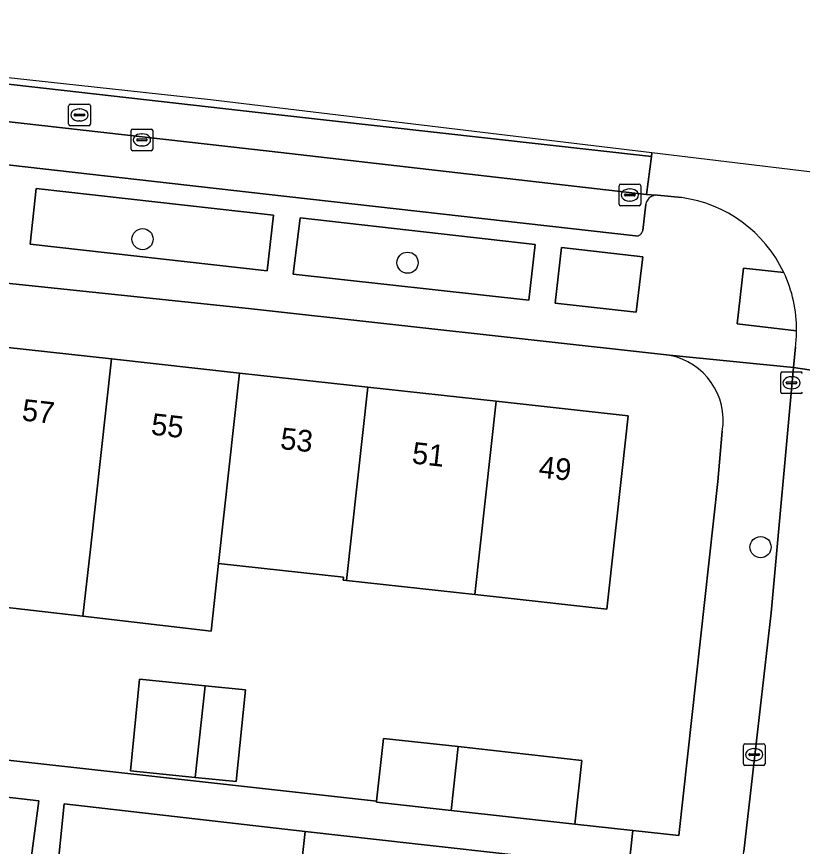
# Model space of a CAD drawing. Extents: x 161928 to 163071, y 386474 to 387428.
# Drawn here: x 162612.14 to 162648.43, y 387327.55 to 387365.89 of the extents above; entities that cross this region are included whole.
import ezdxf

# ---------------------------------------------------------------- set-up
doc = ezdxf.new("R2010")
doc.units = 0
for name, color, linetype in [('IMGEO_Boom', 7, 'Continuous'), ('IMGEO_Erf', 7, 'Continuous'), ('IMGEO_Groenvoorziening', 7, 'Continuous'), ('IMGEO_Kolk', 7, 'Continuous'), ('IMGEO_Pand', 7, 'Continuous'), ('IMGEO_Pand_nummerreeks', 7, 'Continuous'), ('IMGEO_Parkeervlak_open', 7, 'Continuous'), ('IMGEO_Rijbaan_lokaal_gesloten', 7, 'Continuous'), ('IMGEO_Rijbaan_lokaal_open', 7, 'Continuous'), ('IMGEO_Rioolput', 7, 'Continuous'), ('IMGEO_Voetpad_open', 7, 'Continuous')]:
    doc.layers.add(name, color=color, linetype=linetype)

msp = doc.modelspace()

# ---------------------------------------------------------------- linework, layer by layer
at = {"layer": 'IMGEO_Boom'}
for centre in [(162617.96, 387355.606), (162630.196, 387354.518), (162646.497, 387341.377)]:
    msp.add_circle(centre, 0.489, dxfattribs=at)
at = {"layer": 'IMGEO_Erf'}
for points in [[(162642.295, 387350.239), (162622.852, 387352.401), (162592.401, 387355.586)], [(162610.594, 387350.727), (162616.518, 387350.074), (162622.441, 387349.421), (162628.364, 387348.769), (162634.287, 387348.116), (162640.383, 387347.444), (162640.12, 387345.058), (162639.399, 387338.517), (162634.43, 387339.064), (162633.303, 387339.188), (162627.38, 387339.841), (162627.228, 387339.858), (162627.243, 387339.992), (162621.472, 387340.628), (162621.127, 387337.5), (162615.208, 387338.183), (162609.287, 387338.866)], [(162644.529, 387344.409), (162644.729, 387346.74)], [(162608.533, 387331.892), (162628.768, 387329.637), (162629.092, 387332.544), (162632.529, 387332.161), (162638.244, 387331.524), (162637.917, 387328.581), (162640.592, 387328.285), (162642.717, 387328.049), (162644.529, 387344.409)], [(162612.677, 387325.958), (162613.165, 387329.655), (162598.899, 387331.301), (162598.22, 387325.194)], [(162624.802, 387322.313), (162625.462, 387328.237), (162614.336, 387329.523), (162613.985, 387326.007)]]:
    msp.add_lwpolyline(points, dxfattribs=at)
msp.add_lwpolyline([(162622.712, 387334.778), (162622.285, 387330.549), (162620.382, 387330.741), (162617.396, 387331.043), (162617.823, 387335.271), (162620.848, 387334.966)], close=True, dxfattribs=at)
msp.add_arc((162641.709, 387347.235), 3.06, 350.6871, 78.96, dxfattribs=at)
at = {"layer": 'IMGEO_Groenvoorziening'}
for points in [[(162612.767, 387355.379), (162623.706, 387354.138), (162623.999, 387356.71), (162613.05, 387357.945)], [(162624.92, 387353.995), (162635.798, 387352.789), (162636.093, 387355.36), (162625.234, 387356.585)], [(162637.009, 387352.645), (162640.76, 387352.228), (162641.057, 387354.796), (162637.312, 387355.214)]]:
    msp.add_lwpolyline(points, close=True, dxfattribs=at)
msp.add_lwpolyline([(162647.57, 387354.067), (162645.715, 387354.273), (162645.41, 387351.7), (162648.162, 387351.373)], dxfattribs=at)
msp.add_arc((162642.001, 387351.431), 6.161, 359.4587, 25.3285, dxfattribs=at)
at = {"layer": 'IMGEO_Kolk'}
for p, q in [((162617.43, 387359.767), (162617.43, 387360.619)), ((162617.505, 387360.693), (162618.357, 387360.693)), ((162617.918, 387360.473), (162617.943, 387360.473)), ((162618.431, 387360.619), (162618.431, 387359.767)), ((162617.689, 387360.187), (162617.689, 387360.199)), ((162618.127, 387360.15), (162617.729, 387360.15)), ((162617.732, 387360.236), (162618.13, 387360.236)), ((162618.173, 387360.199), (162618.173, 387360.187)), ((162618.357, 387359.693), (162617.505, 387359.693)), ((162617.941, 387359.913), (162617.916, 387359.913)), ((162640.035, 387358.147), (162640.887, 387358.147)), ((162639.96, 387357.221), (162639.96, 387358.073)), ((162640.448, 387357.927), (162640.473, 387357.927)), ((162640.961, 387358.073), (162640.961, 387357.221)), ((162640.219, 387357.641), (162640.219, 387357.653)), ((162640.657, 387357.604), (162640.259, 387357.604)), ((162640.262, 387357.69), (162640.66, 387357.69)), ((162640.471, 387357.367), (162640.446, 387357.367)), ((162640.703, 387357.653), (162640.703, 387357.641)), ((162640.887, 387357.147), (162640.035, 387357.147)), ((162647.427, 387348.544), (162647.427, 387349.396)), ((162647.502, 387349.47), (162648.354, 387349.47)), ((162647.686, 387348.964), (162647.686, 387348.976)), ((162648.124, 387348.927), (162647.726, 387348.927)), ((162647.729, 387349.013), (162648.127, 387349.013)), ((162647.915, 387349.25), (162647.94, 387349.25)), ((162648.17, 387348.976), (162648.17, 387348.964)), ((162647.938, 387348.69), (162647.913, 387348.69)), ((162648.354, 387348.47), (162647.502, 387348.47)), ((162645.703, 387331.367), (162645.703, 387332.219)), ((162645.778, 387332.293), (162646.63, 387332.293)), ((162646.191, 387332.073), (162646.216, 387332.073)), ((162646.704, 387332.219), (162646.704, 387331.367)), ((162645.962, 387331.787), (162645.962, 387331.799)), ((162646.4, 387331.75), (162646.002, 387331.75)), ((162646.005, 387331.836), (162646.403, 387331.836)), ((162646.446, 387331.799), (162646.446, 387331.787)), ((162646.63, 387331.293), (162645.778, 387331.293)), ((162646.214, 387331.513), (162646.189, 387331.513))]:
    msp.add_line(p, q, dxfattribs=at)
for points in [[(162617.43, 387359.767), (162617.43, 387360.619)], [(162617.505, 387360.693), (162618.357, 387360.693)], [(162618.431, 387360.619), (162618.431, 387359.767)], [(162618.357, 387359.693), (162617.505, 387359.693)], [(162640.035, 387358.147), (162640.887, 387358.147)], [(162639.96, 387357.221), (162639.96, 387358.073)], [(162640.961, 387358.073), (162640.961, 387357.221)], [(162640.887, 387357.147), (162640.035, 387357.147)], [(162647.427, 387348.544), (162647.427, 387349.396)], [(162647.502, 387349.47), (162648.354, 387349.47)], [(162648.354, 387348.47), (162647.502, 387348.47)], [(162645.703, 387331.367), (162645.703, 387332.219)], [(162645.778, 387332.293), (162646.63, 387332.293)], [(162646.704, 387332.219), (162646.704, 387331.367)], [(162646.63, 387331.293), (162645.778, 387331.293)]]:
    msp.add_lwpolyline(points, dxfattribs=at)
for centre, radius, start, end in [((162617.507, 387360.617), 0.0765, 91.552, 178.448), ((162617.507, 387360.617), 0.0765, 91.552, 178.448), ((162618.355, 387360.617), 0.0765, 1.552, 88.448), ((162618.355, 387360.617), 0.0765, 1.552, 88.448), ((162617.729, 387360.196), 0.0403, 85.8775, 175.7526), ((162617.726, 387360.186), 0.0366, 178.938, 274.7102), ((162618.13, 387360.193), 0.043, 264.8664, 352.4533), ((162618.134, 387360.198), 0.0386, 1.7309, 96.639), ((162617.507, 387359.769), 0.0765, 181.552, 268.448), ((162617.507, 387359.769), 0.0765, 181.552, 268.448), ((162618.355, 387359.769), 0.0765, 271.552, 358.448), ((162618.355, 387359.769), 0.0765, 271.552, 358.448), ((162640.037, 387358.071), 0.0765, 91.552, 178.448), ((162640.037, 387358.071), 0.0765, 91.552, 178.448), ((162640.885, 387358.071), 0.0765, 1.552, 88.448), ((162640.885, 387358.071), 0.0765, 1.552, 88.448), ((162640.259, 387357.65), 0.0403, 85.8775, 175.7526), ((162640.256, 387357.64), 0.0366, 178.938, 274.7102), ((162640.66, 387357.647), 0.043, 264.8664, 352.4533), ((162640.664, 387357.652), 0.0386, 1.7309, 96.639), ((162640.037, 387357.223), 0.0765, 181.552, 268.448), ((162640.037, 387357.223), 0.0765, 181.552, 268.448), ((162640.885, 387357.223), 0.0765, 271.552, 358.448), ((162640.885, 387357.223), 0.0765, 271.552, 358.448), ((162647.504, 387349.394), 0.0765, 91.552, 178.448), ((162647.504, 387349.394), 0.0765, 91.552, 178.448), ((162648.352, 387349.394), 0.0765, 1.552, 88.448), ((162648.352, 387349.394), 0.0765, 1.552, 88.448), ((162647.726, 387348.973), 0.0403, 85.8775, 175.7526), ((162647.723, 387348.963), 0.0366, 178.938, 274.7102), ((162648.127, 387348.97), 0.043, 264.8664, 352.4533), ((162648.131, 387348.975), 0.0386, 1.7309, 96.639), ((162647.504, 387348.546), 0.0765, 181.552, 268.448), ((162647.504, 387348.546), 0.0765, 181.552, 268.448), ((162648.352, 387348.546), 0.0765, 271.552, 358.448), ((162648.352, 387348.546), 0.0765, 271.552, 358.448), ((162645.78, 387332.217), 0.0765, 91.552, 178.448), ((162645.78, 387332.217), 0.0765, 91.552, 178.448), ((162646.628, 387332.217), 0.0765, 1.552, 88.448), ((162646.628, 387332.217), 0.0765, 1.552, 88.448), ((162646.002, 387331.796), 0.0403, 85.8775, 175.7526), ((162645.999, 387331.786), 0.0366, 178.938, 274.7102), ((162646.403, 387331.793), 0.043, 264.8664, 352.4533), ((162646.407, 387331.798), 0.0386, 1.7309, 96.639), ((162645.78, 387331.369), 0.0765, 181.552, 268.448), ((162645.78, 387331.369), 0.0765, 181.552, 268.448), ((162646.628, 387331.369), 0.0765, 271.552, 358.448), ((162646.628, 387331.369), 0.0765, 271.552, 358.448)]:
    msp.add_arc(centre, radius, start, end, dxfattribs=at)
for centre, major_axis, ratio, start_param, end_param in [((162617.917, 387360.193), (-0.387, 0.002), 0.722429, 4.712389, 7.853982), ((162617.942, 387360.193), (-0.39, 0.002), 0.717154, 1.570796, 4.712389), ((162640.447, 387357.647), (-0.387, 0.002), 0.722429, 4.712389, 7.853982), ((162640.472, 387357.647), (-0.39, 0.002), 0.717154, 1.570796, 4.712389), ((162647.914, 387348.97), (-0.387, 0.002), 0.722429, 4.712389, 7.853982), ((162647.939, 387348.97), (-0.39, 0.002), 0.717154, 1.570796, 4.712389), ((162646.19, 387331.793), (-0.387, 0.002), 0.722429, 4.712389, 7.853982), ((162646.215, 387331.793), (-0.39, 0.002), 0.717154, 1.570796, 4.712389)]:
    msp.add_ellipse(centre, major_axis=major_axis, ratio=ratio, start_param=start_param, end_param=end_param, dxfattribs=at)
at = {"layer": 'IMGEO_Pand'}
for points in [[(162616.518, 387350.074), (162610.594, 387350.727), (162609.625, 387341.934), (162609.287, 387338.866), (162615.208, 387338.183), (162615.549, 387341.281)], [(162622.441, 387349.421), (162616.518, 387350.074), (162615.549, 387341.281), (162615.208, 387338.183), (162621.127, 387337.5), (162621.472, 387340.628)], [(162628.364, 387348.769), (162622.441, 387349.421), (162621.472, 387340.628), (162627.243, 387339.992), (162627.228, 387339.858), (162627.38, 387339.841)], [(162627.38, 387339.841), (162633.303, 387339.188), (162634.287, 387348.116), (162628.364, 387348.769)], [(162640.12, 387345.058), (162640.383, 387347.444), (162634.287, 387348.116), (162633.303, 387339.188), (162634.43, 387339.064), (162639.399, 387338.517)], [(162617.823, 387335.271), (162617.396, 387331.043), (162620.382, 387330.741), (162620.848, 387334.966)], [(162622.285, 387330.549), (162622.712, 387334.778), (162620.848, 387334.966), (162620.382, 387330.741)], [(162632.529, 387332.161), (162629.092, 387332.544), (162628.768, 387329.637), (162628.764, 387329.601), (162632.204, 387329.218)], [(162632.204, 387329.218), (162637.917, 387328.581), (162638.244, 387331.524), (162632.529, 387332.161)], [(162634.874, 387321.03), (162635.524, 387327.117), (162630.555, 387327.67), (162625.462, 387328.237), (162624.802, 387322.313), (162624.784, 387322.15), (162628.306, 387321.746)]]:
    msp.add_lwpolyline(points, close=True, dxfattribs=at)
at = {"layer": 'IMGEO_Parkeervlak_open'}
for points in [[(162641.66, 387357.632), (162641.228, 387357.668), (162623.809, 387359.664), (162595.019, 387362.916)], [(162595.565, 387360.869), (162623.662, 387357.685), (162640.728, 387355.754)], [(162641.057, 387356.012), (162641.198, 387357.227)]]:
    msp.add_lwpolyline(points, dxfattribs=at)
for centre, radius, start, end in [((162641.688, 387357.134), 0.498, 93.1958, 169.2813), ((162640.766, 387356.044), 0.292, 262.4795, 353.7272)]:
    msp.add_arc(centre, radius, start, end, dxfattribs=at)
at = {"layer": 'IMGEO_Rijbaan_lokaal_gesloten'}
msp.add_lwpolyline([(162595.315, 387364.634), (162584.254, 387365.888), (162584.067, 387364.153), (162587.829, 387363.728), (162593.377, 387363.101), (162594.963, 387362.922), (162595.019, 387362.916), (162623.809, 387359.664), (162641.228, 387357.668), (162641.459, 387359.428), (162623.977, 387361.386), (162595.593, 387364.603)], close=True, dxfattribs=at)
at = {"layer": 'IMGEO_Rijbaan_lokaal_open'}
msp.add_lwpolyline([(162641.48, 387359.589), (162621.098, 387362.045), (162595.339, 387364.846), (162595.315, 387364.634), (162595.593, 387364.603), (162623.977, 387361.386), (162641.459, 387359.428)], close=True, dxfattribs=at)
msp.add_lwpolyline([(162650.457, 387326.831), (162650.889, 387330.684), (162652.607, 387345.987), (162652.979, 387348.945), (162648.022, 387349.67), (162646.987, 387338.343), (162646.136, 387330.956), (162645.717, 387327.321)], dxfattribs=at)
at = {"layer": 'IMGEO_Rioolput'}
for p, q in [((162614.547, 387360.919), (162614.547, 387361.771)), ((162614.622, 387361.845), (162615.474, 387361.845)), ((162615.035, 387361.625), (162615.06, 387361.625)), ((162615.548, 387361.771), (162615.548, 387360.919)), ((162614.806, 387361.339), (162614.806, 387361.351)), ((162615.244, 387361.302), (162614.846, 387361.302)), ((162614.849, 387361.388), (162615.247, 387361.388)), ((162615.29, 387361.351), (162615.29, 387361.339)), ((162615.474, 387360.845), (162614.622, 387360.845)), ((162615.058, 387361.065), (162615.033, 387361.065))]:
    msp.add_line(p, q, dxfattribs=at)
for points in [[(162614.547, 387360.919), (162614.547, 387361.771)], [(162614.622, 387361.845), (162615.474, 387361.845)], [(162615.548, 387361.771), (162615.548, 387360.919)], [(162615.474, 387360.845), (162614.622, 387360.845)]]:
    msp.add_lwpolyline(points, dxfattribs=at)
for centre, radius, start, end in [((162614.624, 387361.769), 0.0765, 91.552, 178.448), ((162614.624, 387361.769), 0.0765, 91.552, 178.448), ((162615.472, 387361.769), 0.0765, 1.552, 88.448), ((162615.472, 387361.769), 0.0765, 1.552, 88.448), ((162614.846, 387361.348), 0.0403, 85.8775, 175.7526), ((162614.843, 387361.338), 0.0366, 178.938, 274.7102), ((162615.247, 387361.345), 0.043, 264.8664, 352.4533), ((162615.251, 387361.35), 0.0386, 1.7309, 96.639), ((162614.624, 387360.921), 0.0765, 181.552, 268.448), ((162614.624, 387360.921), 0.0765, 181.552, 268.448), ((162615.472, 387360.921), 0.0765, 271.552, 358.448), ((162615.472, 387360.921), 0.0765, 271.552, 358.448)]:
    msp.add_arc(centre, radius, start, end, dxfattribs=at)
for centre, major_axis, ratio, start_param, end_param in [((162615.034, 387361.345), (-0.387, 0.002), 0.722429, 4.712389, 7.853982), ((162615.059, 387361.345), (-0.39, 0.002), 0.717154, 1.570796, 4.712389)]:
    msp.add_ellipse(centre, major_axis=major_axis, ratio=ratio, start_param=start_param, end_param=end_param, dxfattribs=at)
at = {"layer": 'IMGEO_Voetpad_open'}
for points in [[(162595.241, 387361.219), (162595.068, 387360.011), (162599.495, 387359.499), (162599.212, 387356.87), (162592.431, 387357.598), (162592.677, 387359.671), (162592.987, 387359.652), (162593.377, 387363.101), (162587.829, 387363.728), (162587.211, 387358.223), (162577.594, 387359.332), (162577.386, 387357.516), (162579.561, 387357.266), (162584.997, 387356.639), (162592.401, 387355.586), (162622.852, 387352.401), (162642.295, 387350.239), (162648.022, 387349.67), (162648.109, 387350.625)], [(162640.728, 387355.754), (162623.662, 387357.685), (162595.565, 387360.869)], [(162641.48, 387359.589), (162641.459, 387359.428), (162641.228, 387357.668), (162641.66, 387357.632)], [(162659.173, 387355.678), (162660.643, 387355.519), (162661.086, 387355.469), (162661.129, 387355.903), (162661.275, 387357.204), (162641.48, 387359.589)], [(162642.85, 387357.526), (162641.733, 387357.631)], [(162641.733, 387357.631), (162642.85, 387357.526)], [(162641.198, 387357.227), (162641.057, 387356.012)], [(162648.162, 387351.373), (162645.41, 387351.7), (162645.715, 387354.273), (162647.57, 387354.067)], [(162648.109, 387350.625), (162648.022, 387349.67), (162652.979, 387348.945), (162653.143, 387350.252)], [(162645.623, 387326.503), (162645.717, 387327.321), (162646.136, 387330.956), (162646.987, 387338.343), (162648.022, 387349.67), (162642.295, 387350.239)], [(162644.729, 387346.74), (162644.529, 387344.409), (162642.717, 387328.049), (162640.592, 387328.285), (162640.412, 387326.596), (162634.38, 387270.006)], [(162640.412, 387326.596), (162640.592, 387328.285), (162637.917, 387328.581), (162632.204, 387329.218), (162628.764, 387329.601), (162628.768, 387329.637), (162608.533, 387331.892), (162603.382, 387332.466), (162601.557, 387332.67), (162599.993, 387332.844), (162596.674, 387333.214), (162587.532, 387334.232), (162587.353, 387332.568), (162592.14, 387332.054), (162597.11, 387331.5), (162598.899, 387331.301), (162613.165, 387329.655), (162612.677, 387325.958)], [(162613.985, 387326.007), (162614.336, 387329.523), (162625.462, 387328.237), (162630.555, 387327.67), (162635.524, 387327.117)]]:
    msp.add_lwpolyline(points, dxfattribs=at)
for points in [[(162612.767, 387355.379), (162613.05, 387357.945), (162623.999, 387356.71), (162623.706, 387354.138)], [(162624.92, 387353.995), (162625.234, 387356.585), (162636.093, 387355.36), (162635.798, 387352.789)], [(162637.009, 387352.645), (162637.312, 387355.214), (162641.057, 387354.796), (162640.76, 387352.228)]]:
    msp.add_lwpolyline(points, close=True, dxfattribs=at)
for centre, radius, start, end in [((162641.688, 387357.134), 0.498, 93.1958, 169.2813), ((162641.69, 387357.19), 0.443, 84.4872, 93.9432), ((162641.69, 387357.19), 0.443, 84.4872, 93.9432), ((162642.01, 387351.429), 6.154, 25.3784, 82.1508), ((162642.01, 387351.429), 6.154, 25.3784, 82.1508), ((162640.766, 387356.044), 0.292, 262.4795, 353.7272), ((162642.001, 387351.431), 6.161, 359.4587, 25.3285), ((162642.067, 387351.429), 6.096, 352.4206, 359.4735), ((162642.067, 387351.429), 6.096, 352.4206, 359.4735), ((162641.709, 387347.235), 3.06, 350.6871, 78.96)]:
    msp.add_arc(centre, radius, start, end, dxfattribs=at)

# ---------------------------------------------------------------- texts
at = {"layer": 'IMGEO_Pand_nummerreeks'}
for s, rotation, p in [('57', 353.7089, (162612.354, 387347.233)), ('55', 353.7089, (162618.32, 387346.576)), ('53', 353.7113, (162624.286, 387345.918)), ('51', 353.7113, (162630.366, 387345.248)), ('49', 353.7113, (162636.219, 387344.603))]:
    msp.add_text(s, height=1, rotation=rotation, dxfattribs=at).set_placement(p)

doc.saveas('drawing.dxf')
